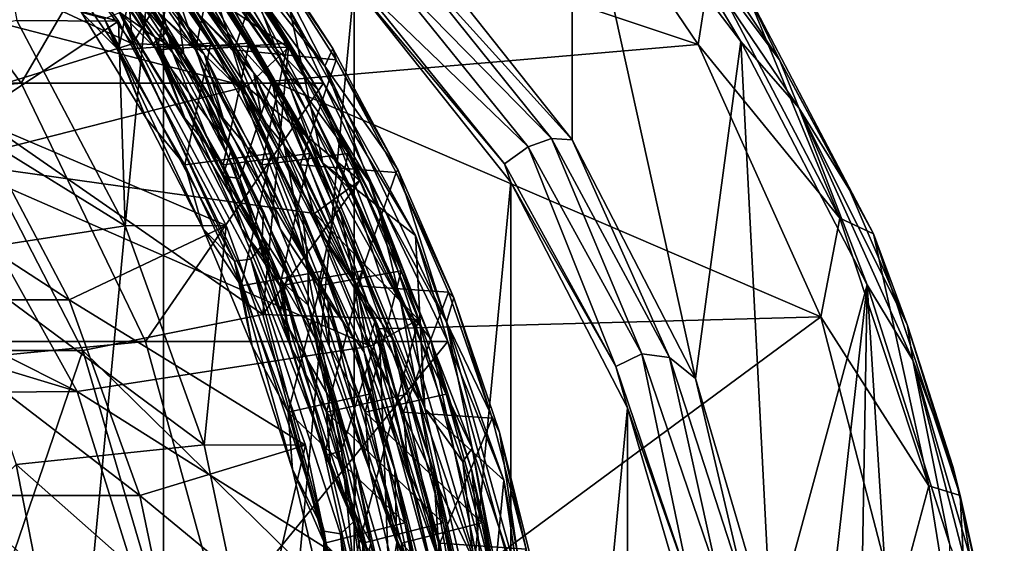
# Model space of a CAD drawing. Header units: metres. Extents: x -62 to 300, y -109 to 109.
# Tile 707 of 708: x 293.28 to 299.88, y 2.44 to 5.95. Entities that reach past the tile are written whole.
import ezdxf

# ---------------------------------------------------------------- set-up
doc = ezdxf.new("R2010")
doc.units = ezdxf.units.M
doc.layers.add('solid_500635', color=7, linetype='CONTINUOUS')

msp = doc.modelspace()

# ---------------------------------------------------------------- linework, layer by layer
at = {"layer": 'solid_500635'}
for points in [[(292.780731, -8.083946, -96.637917), (292.780731, 8.083945, -96.637917), (294.242157, 7.275358, -96.247192)], [(291.660461, 6.894142, -78.719254), (294.035034, 5.790716, -78.084389), (292.853363, 7.410519, -78.400322)], [(293.901428, 7.393565, -82.260605), (292.853363, 7.410519, -78.400322), (294.035034, 5.790716, -78.084389)], [(293.525818, 7.406821, -81.168579), (294.670898, 5.871471, -80.890602), (293.994751, 7.018211, -80.977867)], [(293.735107, 6.996283, -81.193825), (294.670898, 5.871471, -80.890602), (293.525818, 7.406821, -81.168579)], [(297.829437, 5.787502, -89.675262), (296.711426, 7.440268, -89.974174), (294.015717, 7.060852, -78.710625)], [(297.907776, 6.290356, -91.50193), (296.711426, 7.440268, -89.974174), (297.829437, 5.787502, -89.675262)], [(294.528442, 6.608436, -82.092964), (293.901428, 7.393565, -82.260605), (294.035034, 5.790716, -78.084389)], [(294.242157, -7.27536, -96.247192), (292.780731, -8.083946, -96.637917), (294.242157, 7.275358, -96.247192)], [(294.183319, 5.838083, -80.133385), (293.044983, 7.328783, -80.409363), (293.950378, 6.001409, -80.265991)], [(293.259979, 7.251469, -80.280609), (293.044983, 7.328783, -80.409363), (294.183319, 5.838083, -80.133385)], [(293.876038, 7.302451, -82.112183), (294.99939, 5.756281, -81.83979), (294.253052, 7.018211, -81.943939)], [(294.201263, 6.735673, -82.109344), (294.99939, 5.756281, -81.83979), (293.876038, 7.302451, -82.112183)], [(294.242157, -7.27536, -96.247192), (294.242157, 7.275358, -96.247192), (295.523132, 6.187184, -95.904716)], [(296.98703, 7.287884, -95.513329), (296.98584, 5.145831, -95.513641), (295.873047, 6.5494, -95.811157)], [(296.98703, 7.287884, -95.513329), (297.812714, 3.544509, -95.292564), (296.98584, 5.145831, -95.513641)], [(296.98703, 7.287884, -95.513329), (298.116913, 5.807588, -95.211235), (297.812714, 3.544509, -95.292564)], [(297.470856, 6.8921, -95.343834), (298.116913, 5.807588, -95.211235), (296.98703, 7.287884, -95.513329)], [(292.154449, 6.418306, -78.587181), (293.028717, 7.205224, -78.353432), (293.941071, 5.944192, -78.109505)], [(293.028717, 7.205224, -78.353432), (293.259186, 5.947049, -75.564262), (293.941071, 5.944192, -78.109505)], [(294.380188, 5.721529, -80.009216), (294.34082, 5.986104, -79.941818), (293.259979, 7.251469, -80.280609)], [(294.380188, 5.721529, -80.009216), (293.259979, 7.251469, -80.280609), (294.183319, 5.838083, -80.133385)], [(294.517517, 5.716391, -81.081223), (293.402161, 7.218994, -81.351295), (294.208649, 6.001409, -81.232063)], [(293.735107, 6.996283, -81.193825), (293.402161, 7.218994, -81.351295), (294.517517, 5.716391, -81.081223)], [(294.224792, 7.197089, -83.05616), (295.326294, 5.640567, -82.789391), (294.868622, 6.543876, -82.823135)], [(294.658295, 6.470119, -83.027206), (295.326294, 5.640567, -82.789391), (294.224792, 7.197089, -83.05616)], [(293.288574, 5.527538, -76.938293), (292.160522, 7.073804, -77.239899), (276.039856, 5.527538, -81.549927)], [(293.288574, 5.527538, -76.938293), (294.18808, 7.073803, -84.823532), (292.160522, 7.073804, -77.239899)], [(293.288574, 5.527538, -76.938293), (295.316162, 5.527536, -84.521927), (294.18808, 7.073803, -84.823532)], [(294.849915, 5.594064, -82.029533), (293.75766, 7.108032, -82.293663), (294.466949, 6.001409, -82.198128)], [(294.201263, 6.735673, -82.109344), (293.75766, 7.108032, -82.293663), (294.849915, 5.594064, -82.029533)], [(294.18808, 7.073803, -84.823532), (295.316162, 5.527536, -84.521927), (295.091431, 6.019432, -84.582016)], [(294.015717, 7.060852, -78.710625), (293.759674, 6.580306, -78.779083), (294.294586, 5.755878, -78.63607)], [(294.670898, 5.871471, -80.890602), (294.547699, 6.259852, -80.843613), (293.994751, 7.018211, -80.977867)], [(294.015717, 7.060852, -78.710625), (294.294586, 5.755878, -78.63607), (294.755615, 4.885933, -78.512802)], [(294.973328, 5.539814, -78.454597), (294.015717, 7.060852, -78.710625), (294.755615, 4.885933, -78.512802)], [(297.829437, 5.787502, -89.675262), (294.015717, 7.060852, -78.710625), (294.973328, 5.539814, -78.454597)], [(294.99939, 5.756281, -81.83979), (294.806, 6.259852, -81.809685), (294.253052, 7.018211, -81.943939)], [(294.802277, 5.441772, -80.936035), (294.670898, 5.871471, -80.890602), (293.735107, 6.996283, -81.193825)], [(294.802277, 5.441772, -80.936035), (293.735107, 6.996283, -81.193825), (294.517517, 5.716391, -81.081223)], [(295.031189, 5.638268, -83.045433), (295.18045, 5.471144, -82.97831), (294.11142, 6.99594, -83.236481)], [(294.658295, 6.470119, -83.027206), (294.11142, 6.99594, -83.236481), (295.18045, 5.471144, -82.97831)], [(294.484772, 6.417732, -83.191521), (295.031189, 5.638268, -83.045433), (294.11142, 6.99594, -83.236481)], [(291.660461, 6.894142, -78.719254), (292.831757, 5.41674, -78.406097), (294.035034, 5.790716, -78.084389)], [(297.470856, 6.8921, -95.343834), (297.831726, 6.505238, -95.142502), (298.376099, 5.68266, -94.996964)], [(297.470856, 6.8921, -95.343834), (298.376099, 5.68266, -94.996964), (298.50647, 5.361102, -95.06694)], [(297.470856, 6.8921, -95.343834), (298.50647, 5.361102, -95.06694), (298.116913, 5.807588, -95.211235)], [(295.215912, 5.157512, -81.865105), (294.99939, 5.756281, -81.83979), (294.201263, 6.735673, -82.109344)], [(295.215912, 5.157512, -81.865105), (294.201263, 6.735673, -82.109344), (294.849915, 5.594064, -82.029533)], [(293.624115, 6.634394, -78.86982), (293.762909, 6.614192, -78.888557), (294.259888, 5.865717, -78.768417)], [(294.171814, 5.791383, -78.730591), (293.624115, 6.634394, -78.86982), (294.259888, 5.865717, -78.768417)], [(293.759674, 6.580306, -78.779083), (293.624115, 6.634394, -78.86982), (294.171814, 5.791383, -78.730591)], [(294.259888, 5.865717, -78.768417), (293.762909, 6.614192, -78.888557), (294.031128, 6.259852, -78.911476)], [(295.082916, 5.766077, -81.944725), (294.528442, 6.608436, -82.092964), (294.035034, 5.790716, -78.084389)], [(295.082916, 5.766077, -81.944725), (294.271179, 6.308285, -82.679306), (294.528442, 6.608436, -82.092964)], [(294.294586, 5.755878, -78.63607), (293.759674, 6.580306, -78.779083), (294.171814, 5.791383, -78.730591)], [(295.326294, 5.640567, -82.789391), (295.37851, 5.760014, -82.699989), (294.868622, 6.543876, -82.823135)], [(294.940735, 6.409488, -82.717751), (294.868622, 6.543876, -82.823135), (295.37851, 5.760014, -82.699989)], [(295.80661, 6.45108, -95.943359), (295.873047, 6.5494, -95.811157), (296.98584, 5.145831, -95.513641)], [(294.094818, 6.511276, -79.836769), (293.942474, 5.750701, -79.587624), (293.423004, 6.501268, -79.712837)], [(293.942474, 5.750701, -79.587624), (293.692078, 6.001409, -79.299927), (293.423004, 6.501268, -79.712837)], [(294.353088, 6.511276, -80.802834), (294.200745, 5.750701, -80.553688), (293.681305, 6.501268, -80.678902)], [(294.200745, 5.750701, -80.553688), (293.950378, 6.001409, -80.265991), (293.681305, 6.501268, -80.678902)], [(294.611389, 6.511276, -81.768906), (294.459045, 5.750701, -81.51976), (293.939575, 6.501268, -81.644974)], [(294.459045, 5.750701, -81.51976), (294.208649, 6.001409, -81.232063), (293.939575, 6.501268, -81.644974)], [(294.094818, 6.511276, -79.836769), (294.559875, 5.796475, -79.724449), (293.942474, 5.750701, -79.587624)], [(294.094818, 6.511276, -79.836769), (294.289429, 6.259852, -79.877548), (294.559875, 5.796475, -79.724449)], [(294.717346, 5.750701, -82.485825), (294.466949, 6.001409, -82.198128), (294.197876, 6.501268, -82.611038)], [(294.940735, 6.409488, -82.717751), (294.717346, 5.750701, -82.485825), (294.197876, 6.501268, -82.611038)], [(294.353088, 6.511276, -80.802834), (294.818176, 5.796475, -80.690514), (294.200745, 5.750701, -80.553688)], [(294.353088, 6.511276, -80.802834), (294.547699, 6.259852, -80.843613), (294.818176, 5.796475, -80.690514)], [(295.312073, 4.989149, -82.970329), (294.369415, 6.491213, -83.222359), (295.091431, 6.019432, -84.582016)], [(294.484772, 6.417732, -83.191521), (294.369415, 6.491213, -83.222359), (295.312073, 4.989149, -82.970329)], [(294.611389, 6.511276, -81.768906), (295.076447, 5.796475, -81.656586), (294.459045, 5.750701, -81.51976)], [(294.611389, 6.511276, -81.768906), (294.806, 6.259852, -81.809685), (295.076447, 5.796475, -81.656586)], [(298.153259, 6.147369, -93.267464), (298.376099, 5.68266, -94.996964), (297.831726, 6.505238, -95.142502)], [(292.964752, 5.296689, -78.370537), (292.154449, 6.418306, -78.587181), (293.941071, 5.944192, -78.109505)], [(294.484772, 6.417732, -83.191521), (295.312073, 4.989149, -82.970329), (295.031189, 5.638268, -83.045433)], [(295.622314, 4.866357, -82.796211), (295.326294, 5.640567, -82.789391), (294.658295, 6.470119, -83.027206)], [(295.622314, 4.866357, -82.796211), (294.658295, 6.470119, -83.027206), (295.18045, 5.471144, -82.97831)], [(294.940735, 6.409488, -82.717751), (295.401489, 5.683261, -82.606613), (294.717346, 5.750701, -82.485825)], [(294.940735, 6.409488, -82.717751), (295.37851, 5.760014, -82.699989), (295.401489, 5.683261, -82.606613)], [(295.698486, 6.328606, -96.0131), (295.80661, 6.45108, -95.943359), (296.845673, 5.155855, -95.665558)], [(296.845673, 5.155855, -95.665558), (295.80661, 6.45108, -95.943359), (296.98584, 5.145831, -95.513641)], [(294.800873, 5.503724, -82.537697), (292.805634, 4.996068, -83.071136), (291.657074, 6.316576, -83.37822)], [(294.271179, 6.308285, -82.679306), (294.800873, 5.503724, -82.537697), (291.657074, 6.316576, -83.37822)], [(295.082916, 5.766077, -81.944725), (294.800873, 5.503724, -82.537697), (294.271179, 6.308285, -82.679306)], [(295.561859, 6.187184, -96.049622), (295.698486, 6.328606, -96.0131), (296.689545, 5.100429, -95.748131)], [(296.689545, 5.100429, -95.748131), (295.698486, 6.328606, -96.0131), (296.845673, 5.155855, -95.665558)], [(298.781128, 4.61983, -91.268425), (297.907776, 6.290356, -91.50193), (297.829437, 5.787502, -89.675262)], [(298.153259, 6.147369, -93.267464), (297.907776, 6.290356, -91.50193), (298.781128, 4.61983, -91.268425)], [(294.009125, 6.100146, -78.993446), (294.506348, 5.479003, -78.797104), (294.031128, 6.259852, -78.911476)], [(294.259888, 5.865717, -78.768417), (294.031128, 6.259852, -78.911476), (294.506348, 5.479003, -78.797104)], [(294.34082, 5.986104, -79.941818), (294.764648, 5.479003, -79.763168), (294.289429, 6.259852, -79.877548)], [(294.559875, 5.796475, -79.724449), (294.289429, 6.259852, -79.877548), (294.764648, 5.479003, -79.763168)], [(294.670898, 5.871471, -80.890602), (295.022919, 5.479003, -80.729233), (294.547699, 6.259852, -80.843613)], [(294.818176, 5.796475, -80.690514), (294.547699, 6.259852, -80.843613), (295.022919, 5.479003, -80.729233)], [(294.99939, 5.756281, -81.83979), (295.281219, 5.479003, -81.695305), (294.806, 6.259852, -81.809685)], [(295.076447, 5.796475, -81.656586), (294.806, 6.259852, -81.809685), (295.281219, 5.479003, -81.695305)], [(295.523132, -6.187184, -95.904716), (294.242157, -7.27536, -96.247192), (295.523132, 6.187184, -95.904716)], [(296.574371, 4.86124, -95.62365), (295.523132, -6.187184, -95.904716), (295.523132, 6.187184, -95.904716)], [(296.531128, 4.985909, -95.790482), (296.574371, 4.86124, -95.62365), (295.523132, 6.187184, -95.904716)], [(296.531128, 4.985909, -95.790482), (295.523132, 6.187184, -95.904716), (295.561859, 6.187184, -96.049622)], [(296.531128, 4.985909, -95.790482), (295.561859, 6.187184, -96.049622), (296.689545, 5.100429, -95.748131)], [(298.153259, 6.147369, -93.267464), (298.781128, 4.61983, -91.268425), (299.006775, 4.514816, -93.039261)], [(298.153259, 6.147369, -93.267464), (299.006775, 4.514816, -93.039261), (298.376099, 5.68266, -94.996964)], [(293.948639, 5.998145, -79.084808), (294.902313, 4.436353, -78.78125), (294.009125, 6.100146, -78.993446)], [(294.009125, 6.100146, -78.993446), (294.902313, 4.436353, -78.78125), (294.506348, 5.479003, -78.797104)], [(295.316162, 5.527536, -84.521927), (295.934631, 4.504849, -84.356567), (295.091431, 6.019432, -84.582016)], [(295.312073, 4.989149, -82.970329), (295.091431, 6.019432, -84.582016), (295.934631, 4.504849, -84.356567)], [(293.98584, 4.569565, -75.369987), (293.259186, 5.947049, -75.564262), (292.13681, 5.715424, -71.586983)], [(293.941071, 5.944192, -78.109505), (293.259186, 5.947049, -75.564262), (293.98584, 4.569565, -75.369987)], [(293.847229, 5.959099, -79.18602), (293.692078, 6.001409, -79.299927), (294.128021, 5.292654, -79.19548)], [(293.942474, 5.750701, -79.587624), (294.128021, 5.292654, -79.19548), (293.692078, 6.001409, -79.299927)], [(293.948639, 5.998145, -79.084808), (293.847229, 5.959099, -79.18602), (294.720032, 4.332745, -78.979286)], [(293.847229, 5.959099, -79.18602), (294.128021, 5.292654, -79.19548), (294.50882, 4.549637, -79.105797)], [(294.720032, 4.332745, -78.979286), (293.847229, 5.959099, -79.18602), (294.50882, 4.549637, -79.105797)], [(294.828339, 4.344574, -78.876312), (294.902313, 4.436353, -78.78125), (293.948639, 5.998145, -79.084808)], [(294.828339, 4.344574, -78.876312), (293.948639, 5.998145, -79.084808), (294.720032, 4.332745, -78.979286)], [(294.183319, 5.838083, -80.133385), (293.950378, 6.001409, -80.265991), (294.386322, 5.292654, -80.161552)], [(294.200745, 5.750701, -80.553688), (294.386322, 5.292654, -80.161552), (293.950378, 6.001409, -80.265991)], [(294.517517, 5.716391, -81.081223), (294.208649, 6.001409, -81.232063), (294.644623, 5.292654, -81.127617)], [(294.459045, 5.750701, -81.51976), (294.644623, 5.292654, -81.127617), (294.208649, 6.001409, -81.232063)], [(294.34082, 5.986104, -79.941818), (295.214478, 4.309529, -79.734909), (294.764648, 5.479003, -79.763168)], [(294.380188, 5.721529, -80.009216), (295.214478, 4.309529, -79.734909), (294.34082, 5.986104, -79.941818)], [(294.849915, 5.594064, -82.029533), (294.466949, 6.001409, -82.198128), (294.902893, 5.292654, -82.093689)], [(294.717346, 5.750701, -82.485825), (294.902893, 5.292654, -82.093689), (294.466949, 6.001409, -82.198128)], [(292.964752, 5.296689, -78.370537), (293.941071, 5.944192, -78.109505), (294.664673, 4.571036, -77.916046)], [(293.941071, 5.944192, -78.109505), (293.98584, 4.569565, -75.369987), (294.664673, 4.571036, -77.916046)], [(294.171814, 5.791383, -78.730591), (294.259888, 5.865717, -78.768417), (294.696472, 5.076959, -78.664078)], [(294.183319, 5.838083, -80.133385), (294.386322, 5.292654, -80.161552), (294.76712, 4.549637, -80.071861)], [(295.03537, 4.19814, -79.932266), (294.183319, 5.838083, -80.133385), (294.76712, 4.549637, -80.071861)], [(294.380188, 5.721529, -80.009216), (294.183319, 5.838083, -80.133385), (295.03537, 4.19814, -79.932266)], [(294.696472, 5.076959, -78.664078), (294.259888, 5.865717, -78.768417), (294.506348, 5.479003, -78.797104)], [(294.670898, 5.871471, -80.890602), (295.525238, 4.181684, -80.688965), (295.022919, 5.479003, -80.729233)], [(294.802277, 5.441772, -80.936035), (295.525238, 4.181684, -80.688965), (294.670898, 5.871471, -80.890602)], [(292.831757, 5.41674, -78.406097), (294.909088, 3.97377, -77.8507), (294.035034, 5.790716, -78.084389)], [(294.559875, 5.796475, -79.724449), (294.385559, 4.978073, -79.481987), (293.942474, 5.750701, -79.587624)], [(294.385559, 4.978073, -79.481987), (294.128021, 5.292654, -79.19548), (293.942474, 5.750701, -79.587624)], [(295.082916, 5.766077, -81.944725), (294.035034, 5.790716, -78.084389), (294.909088, 3.97377, -77.8507)], [(294.640381, 4.903589, -78.612297), (294.171814, 5.791383, -78.730591), (294.696472, 5.076959, -78.664078)], [(294.294586, 5.755878, -78.63607), (294.171814, 5.791383, -78.730591), (294.640381, 4.903589, -78.612297)], [(294.818176, 5.796475, -80.690514), (294.64386, 4.978073, -80.448059), (294.200745, 5.750701, -80.553688)], [(294.64386, 4.978073, -80.448059), (294.386322, 5.292654, -80.161552), (294.200745, 5.750701, -80.553688)], [(294.755615, 4.885933, -78.512802), (294.294586, 5.755878, -78.63607), (294.640381, 4.903589, -78.612297)], [(294.559875, 5.796475, -79.724449), (294.966217, 5.054062, -79.627434), (294.385559, 4.978073, -79.481987)], [(295.076447, 5.796475, -81.656586), (294.90213, 4.978073, -81.414124), (294.459045, 5.750701, -81.51976)], [(294.90213, 4.978073, -81.414124), (294.644623, 5.292654, -81.127617), (294.459045, 5.750701, -81.51976)], [(294.559875, 5.796475, -79.724449), (294.764648, 5.479003, -79.763168), (294.966217, 5.054062, -79.627434)], [(294.818176, 5.796475, -80.690514), (295.224518, 5.054062, -80.593506), (294.64386, 4.978073, -80.448059)], [(295.160431, 4.978073, -82.380188), (294.902893, 5.292654, -82.093689), (294.717346, 5.750701, -82.485825)], [(295.401489, 5.683261, -82.606613), (295.160431, 4.978073, -82.380188), (294.717346, 5.750701, -82.485825)], [(295.560028, 4.8735, -81.817162), (294.800873, 5.503724, -82.537697), (295.082916, 5.766077, -81.944725)], [(294.818176, 5.796475, -80.690514), (295.022919, 5.479003, -80.729233), (295.224518, 5.054062, -80.593506)], [(295.076447, 5.796475, -81.656586), (295.482819, 5.054062, -81.55957), (294.90213, 4.978073, -81.414124)], [(295.560028, 4.8735, -81.817162), (295.082916, 5.766077, -81.944725), (294.909088, 3.97377, -77.8507)], [(298.653198, 3.958886, -89.455025), (297.829437, 5.787502, -89.675262), (294.973328, 5.539814, -78.454597)], [(294.99939, 5.756281, -81.83979), (295.834534, 4.052845, -81.643425), (295.281219, 5.479003, -81.695305)], [(295.215912, 5.157512, -81.865105), (295.834534, 4.052845, -81.643425), (294.99939, 5.756281, -81.83979)], [(295.076447, 5.796475, -81.656586), (295.281219, 5.479003, -81.695305), (295.482819, 5.054062, -81.55957)], [(295.326294, 5.640567, -82.789391), (295.816223, 4.946389, -82.595688), (295.37851, 5.760014, -82.699989)], [(295.401489, 5.683261, -82.606613), (295.37851, 5.760014, -82.699989), (295.816223, 4.946389, -82.595688)], [(298.116913, 5.807588, -95.211235), (298.321899, 1.806976, -95.156425), (297.812714, 3.544509, -95.292564)], [(298.781128, 4.61983, -91.268425), (297.829437, 5.787502, -89.675262), (298.653198, 3.958886, -89.455025)], [(298.116913, 5.807588, -95.211235), (298.963379, 4.172844, -94.984924), (298.321899, 1.806976, -95.156425)], [(298.50647, 5.361102, -95.06694), (298.963379, 4.172844, -94.984924), (298.116913, 5.807588, -95.211235)], [(293.98584, 4.569565, -75.369987), (292.13681, 5.715424, -71.586983), (292.783508, 4.382412, -71.344398)], [(295.213043, 4.035964, -79.813499), (295.214478, 4.309529, -79.734909), (294.380188, 5.721529, -80.009216)], [(295.213043, 4.035964, -79.813499), (294.380188, 5.721529, -80.009216), (295.03537, 4.19814, -79.932266)], [(294.517517, 5.716391, -81.081223), (294.644623, 5.292654, -81.127617), (295.025391, 4.549637, -81.037933)], [(295.349091, 4.062363, -80.885704), (294.517517, 5.716391, -81.081223), (295.025391, 4.549637, -81.037933)], [(294.802277, 5.441772, -80.936035), (294.517517, 5.716391, -81.081223), (295.349091, 4.062363, -80.885704)], [(295.401489, 5.683261, -82.606613), (295.803925, 4.926271, -82.510834), (295.160431, 4.978073, -82.380188)], [(295.401489, 5.683261, -82.606613), (295.816223, 4.946389, -82.595688), (295.803925, 4.926271, -82.510834)], [(299.006775, 4.514816, -93.039261), (298.844788, 4.811597, -94.871643), (298.376099, 5.68266, -94.996964)], [(298.50647, 5.361102, -95.06694), (298.376099, 5.68266, -94.996964), (298.844788, 4.811597, -94.871643)], [(295.031189, 5.638268, -83.045433), (295.312073, 4.989149, -82.970329), (295.513214, 4.798104, -82.916557)], [(295.031189, 5.638268, -83.045433), (295.513214, 4.798104, -82.916557), (295.18045, 5.471144, -82.97831)], [(295.326294, 5.640567, -82.789391), (296.142365, 3.923034, -82.598289), (295.816223, 4.946389, -82.595688)], [(295.622314, 4.866357, -82.796211), (296.142365, 3.923034, -82.598289), (295.326294, 5.640567, -82.789391)], [(294.849915, 5.594064, -82.029533), (294.902893, 5.292654, -82.093689), (295.283691, 4.549637, -82.003998)], [(295.661163, 3.925445, -81.8396), (294.849915, 5.594064, -82.029533), (295.283691, 4.549637, -82.003998)], [(295.215912, 5.157512, -81.865105), (294.849915, 5.594064, -82.029533), (295.661163, 3.925445, -81.8396)], [(293.288574, 5.527538, -76.938293), (276.039856, 5.527538, -81.549927), (275.205505, 3.793037, -81.773003)], [(294.122955, 3.793037, -76.715218), (293.288574, 5.527538, -76.938293), (275.205505, 3.793037, -81.773003)], [(294.800873, 5.503724, -82.537697), (295.256134, 4.651609, -82.41597), (292.805634, 4.996068, -83.071136)], [(294.122955, 3.793037, -76.715218), (295.316162, 5.527536, -84.521927), (293.288574, 5.527538, -76.938293)], [(294.122955, 3.793037, -76.715218), (296.150513, 3.793037, -84.298851), (295.316162, 5.527536, -84.521927)], [(294.973328, 5.539814, -78.454597), (294.755615, 4.885933, -78.512802), (295.437317, 3.057687, -78.330544)], [(295.560028, 4.8735, -81.817162), (295.256134, 4.651609, -82.41597), (294.800873, 5.503724, -82.537697)], [(295.691071, 3.877649, -78.262703), (294.973328, 5.539814, -78.454597), (295.437317, 3.057687, -78.330544)], [(298.653198, 3.958886, -89.455025), (294.973328, 5.539814, -78.454597), (295.691071, 3.877649, -78.262703)], [(295.316162, 5.527536, -84.521927), (296.150513, 3.793037, -84.298851), (295.934631, 4.504849, -84.356567)], [(292.831757, 5.41674, -78.406097), (292.539795, 3.731265, -73.826096), (293.702087, 3.731265, -78.173401)], [(292.831757, 5.41674, -78.406097), (293.702087, 3.731265, -78.173401), (294.909088, 3.97377, -77.8507)], [(294.902313, 4.436353, -78.78125), (294.914825, 4.665643, -78.700562), (294.506348, 5.479003, -78.797104)], [(294.696472, 5.076959, -78.664078), (294.506348, 5.479003, -78.797104), (294.914825, 4.665643, -78.700562)], [(295.214478, 4.309529, -79.734909), (295.173126, 4.665643, -79.666626), (294.764648, 5.479003, -79.763168)], [(294.966217, 5.054062, -79.627434), (294.764648, 5.479003, -79.763168), (295.173126, 4.665643, -79.666626)], [(295.589172, 3.721604, -80.753075), (295.525238, 4.181684, -80.688965), (294.802277, 5.441772, -80.936035)], [(295.589172, 3.721604, -80.753075), (294.802277, 5.441772, -80.936035), (295.349091, 4.062363, -80.885704)], [(295.525238, 4.181684, -80.688965), (295.431396, 4.665643, -80.632698), (295.022919, 5.479003, -80.729233)], [(295.224518, 5.054062, -80.593506), (295.022919, 5.479003, -80.729233), (295.431396, 4.665643, -80.632698)], [(295.922516, 3.909563, -82.807129), (295.971863, 3.786413, -82.79393), (295.18045, 5.471144, -82.97831)], [(295.622314, 4.866357, -82.796211), (295.18045, 5.471144, -82.97831), (295.971863, 3.786413, -82.79393)], [(295.513214, 4.798104, -82.916557), (295.922516, 3.909563, -82.807129), (295.18045, 5.471144, -82.97831)], [(295.834534, 4.052845, -81.643425), (295.689697, 4.665643, -81.598763), (295.281219, 5.479003, -81.695305)], [(295.482819, 5.054062, -81.55957), (295.281219, 5.479003, -81.695305), (295.689697, 4.665643, -81.598763)], [(298.50647, 5.361102, -95.06694), (298.844788, 4.811597, -94.871643), (299.233887, 3.899485, -94.767624)], [(298.50647, 5.361102, -95.06694), (299.233887, 3.899485, -94.767624), (299.269562, 3.66721, -94.86293)], [(298.50647, 5.361102, -95.06694), (299.269562, 3.66721, -94.86293), (298.963379, 4.172844, -94.984924)], [(291.725891, 5.295735, -73.733162), (292.964752, 5.296689, -78.370537), (293.610687, 4.072923, -78.197845)], [(291.725891, 5.295735, -73.733162), (293.610687, 4.072923, -78.197845), (292.370575, 4.072378, -73.560806)], [(293.610687, 4.072923, -78.197845), (292.964752, 5.296689, -78.370537), (294.664673, 4.571036, -77.916046)], [(294.385559, 4.978073, -79.481987), (294.50882, 4.549637, -79.105797), (294.128021, 5.292654, -79.19548)], [(294.64386, 4.978073, -80.448059), (294.76712, 4.549637, -80.071861), (294.386322, 5.292654, -80.161552)], [(294.90213, 4.978073, -81.414124), (295.025391, 4.549637, -81.037933), (294.644623, 5.292654, -81.127617)], [(295.160431, 4.978073, -82.380188), (295.283691, 4.549637, -82.003998), (294.902893, 5.292654, -82.093689)], [(295.95639, 3.401869, -81.695114), (295.834534, 4.052845, -81.643425), (295.215912, 5.157512, -81.865105)], [(295.95639, 3.401869, -81.695114), (295.215912, 5.157512, -81.865105), (295.661163, 3.925445, -81.8396)], [(297.45343, 3.709197, -95.543892), (296.689545, 5.100429, -95.748131), (296.845673, 5.155855, -95.665558)], [(297.637085, 3.685054, -95.453957), (296.845673, 5.155855, -95.665558), (296.98584, 5.145831, -95.513641)], [(297.45343, 3.709197, -95.543892), (296.845673, 5.155855, -95.665558), (297.637085, 3.685054, -95.453957)], [(297.278137, 3.625106, -95.590759), (296.531128, 4.985909, -95.790482), (296.689545, 5.100429, -95.748131)], [(297.278137, 3.625106, -95.590759), (296.689545, 5.100429, -95.748131), (297.45343, 3.709197, -95.543892)], [(297.637085, 3.685054, -95.453957), (296.98584, 5.145831, -95.513641), (297.812714, 3.544509, -95.292564)], [(294.966217, 5.054062, -79.627434), (294.765198, 4.166604, -79.39373), (294.385559, 4.978073, -79.481987)], [(294.640381, 4.903589, -78.612297), (294.696472, 5.076959, -78.664078), (295.074921, 4.240311, -78.575928)], [(295.224518, 5.054062, -80.593506), (295.023468, 4.166604, -80.359795), (294.64386, 4.978073, -80.448059)], [(295.074921, 4.240311, -78.575928), (294.696472, 5.076959, -78.664078), (294.914825, 4.665643, -78.700562)], [(294.966217, 5.054062, -79.627434), (295.322235, 4.267369, -79.54451), (294.765198, 4.166604, -79.39373)], [(295.482819, 5.054062, -81.55957), (295.281769, 4.166604, -81.325867), (294.90213, 4.978073, -81.414124)], [(294.966217, 5.054062, -79.627434), (295.173126, 4.665643, -79.666626), (295.322235, 4.267369, -79.54451)], [(295.224518, 5.054062, -80.593506), (295.580505, 4.267369, -80.510582), (295.023468, 4.166604, -80.359795)], [(295.224518, 5.054062, -80.593506), (295.431396, 4.665643, -80.632698), (295.580505, 4.267369, -80.510582)], [(295.482819, 5.054062, -81.55957), (295.838806, 4.267369, -81.476646), (295.281769, 4.166604, -81.325867)], [(295.482819, 5.054062, -81.55957), (295.689697, 4.665643, -81.598763), (295.838806, 4.267369, -81.476646)], [(290.616455, 4.987166, -74.85788), (292.805634, 4.996068, -83.071136), (293.663879, 3.457346, -82.841675)], [(291.085205, 4.237576, -74.732559), (290.616455, 4.987166, -74.85788), (293.663879, 3.457346, -82.841675)], [(295.632782, 3.761289, -82.315269), (293.663879, 3.457346, -82.841675), (292.805634, 4.996068, -83.071136)], [(295.256134, 4.651609, -82.41597), (295.632782, 3.761289, -82.315269), (292.805634, 4.996068, -83.071136)], [(294.765198, 4.166604, -79.39373), (294.50882, 4.549637, -79.105797), (294.385559, 4.978073, -79.481987)], [(295.023468, 4.166604, -80.359795), (294.76712, 4.549637, -80.071861), (294.64386, 4.978073, -80.448059)], [(295.281769, 4.166604, -81.325867), (295.025391, 4.549637, -81.037933), (294.90213, 4.978073, -81.414124)], [(295.540039, 4.166604, -82.291931), (295.283691, 4.549637, -82.003998), (295.160431, 4.978073, -82.380188)], [(295.803925, 4.926271, -82.510834), (295.540039, 4.166604, -82.291931), (295.160431, 4.978073, -82.380188)], [(295.996307, 3.343954, -82.787392), (295.312073, 4.989149, -82.970329), (295.934631, 4.504849, -84.356567)], [(295.513214, 4.798104, -82.916557), (295.312073, 4.989149, -82.970329), (295.996307, 3.343954, -82.787392)], [(297.278137, 3.625106, -95.590759), (296.574371, 4.86124, -95.62365), (296.531128, 4.985909, -95.790482)], [(295.02536, 3.981011, -78.516594), (294.640381, 4.903589, -78.612297), (295.074921, 4.240311, -78.575928)], [(294.755615, 4.885933, -78.512802), (294.640381, 4.903589, -78.612297), (295.02536, 3.981011, -78.516594)], [(295.803925, 4.926271, -82.510834), (296.154602, 4.123344, -82.429581), (295.540039, 4.166604, -82.291931)], [(295.803925, 4.926271, -82.510834), (295.816223, 4.946389, -82.595688), (296.191437, 4.085506, -82.508789)], [(295.803925, 4.926271, -82.510834), (296.191437, 4.085506, -82.508789), (296.154602, 4.123344, -82.429581)], [(296.142365, 3.923034, -82.598289), (296.191437, 4.085506, -82.508789), (295.816223, 4.946389, -82.595688)], [(294.755615, 4.885933, -78.512802), (295.02536, 3.981011, -78.516594), (295.326691, 3.025831, -78.443527)], [(295.437317, 3.057687, -78.330544), (294.755615, 4.885933, -78.512802), (295.326691, 3.025831, -78.443527)], [(295.954773, 3.940139, -81.711617), (295.560028, 4.8735, -81.817162), (294.909088, 3.97377, -77.8507)], [(295.954773, 3.940139, -81.711617), (295.256134, 4.651609, -82.41597), (295.560028, 4.8735, -81.817162)], [(296.574371, 4.86124, -95.62365), (296.574371, -4.861238, -95.62365), (295.523132, -6.187184, -95.904716)], [(296.314362, 3.07716, -82.639702), (296.142365, 3.923034, -82.598289), (295.622314, 4.866357, -82.796211)], [(296.314362, 3.07716, -82.639702), (295.622314, 4.866357, -82.796211), (295.971863, 3.786413, -82.79393)], [(296.574371, 4.86124, -95.62365), (297.35553, 3.34848, -95.414803), (296.574371, -4.861238, -95.62365)], [(297.278137, 3.625106, -95.590759), (297.35553, 3.34848, -95.414803), (296.574371, 4.86124, -95.62365)], [(295.513214, 4.798104, -82.916557), (295.996307, 3.343954, -82.787392), (295.922516, 3.909563, -82.807129)], [(299.006775, 4.514816, -93.039261), (299.233887, 3.899485, -94.767624), (298.844788, 4.811597, -94.871643)], [(294.902313, 4.436353, -78.78125), (295.260162, 3.812072, -78.621529), (294.914825, 4.665643, -78.700562)], [(295.074921, 4.240311, -78.575928), (294.914825, 4.665643, -78.700562), (295.260162, 3.812072, -78.621529)], [(295.214478, 4.309529, -79.734909), (295.518463, 3.812072, -79.587601), (295.173126, 4.665643, -79.666626)], [(295.322235, 4.267369, -79.54451), (295.173126, 4.665643, -79.666626), (295.518463, 3.812072, -79.587601)], [(295.954773, 3.940139, -81.711617), (295.632782, 3.761289, -82.315269), (295.256134, 4.651609, -82.41597)], [(295.525238, 4.181684, -80.688965), (295.776733, 3.812072, -80.553665), (295.431396, 4.665643, -80.632698)], [(295.580505, 4.267369, -80.510582), (295.431396, 4.665643, -80.632698), (295.776733, 3.812072, -80.553665)], [(295.834534, 4.052845, -81.643425), (296.035034, 3.812072, -81.519737), (295.689697, 4.665643, -81.598763)], [(295.838806, 4.267369, -81.476646), (295.689697, 4.665643, -81.598763), (296.035034, 3.812072, -81.519737)], [(294.515686, 3.099058, -75.228325), (293.98584, 4.569565, -75.369987), (292.783508, 4.382412, -71.344398)], [(293.610687, 4.072923, -78.197845), (294.664673, 4.571036, -77.916046), (295.196777, 3.096887, -77.773781)], [(294.664673, 4.571036, -77.916046), (293.98584, 4.569565, -75.369987), (294.515686, 3.099058, -75.228325)], [(294.664673, 4.571036, -77.916046), (294.515686, 3.099058, -75.228325), (295.196777, 3.096887, -77.773781)], [(299.376953, 2.823286, -91.109123), (298.781128, 4.61983, -91.268425), (298.653198, 3.958886, -89.455025)], [(299.006775, 4.514816, -93.039261), (298.781128, 4.61983, -91.268425), (299.376953, 2.823286, -91.109123)], [(294.720032, 4.332745, -78.979286), (294.50882, 4.549637, -79.105797), (294.837616, 3.761789, -79.030739)], [(294.765198, 4.166604, -79.39373), (294.837616, 3.761789, -79.030739), (294.50882, 4.549637, -79.105797)], [(295.03537, 4.19814, -79.932266), (294.76712, 4.549637, -80.071861), (295.095917, 3.761789, -79.996811)], [(295.023468, 4.166604, -80.359795), (295.095917, 3.761789, -79.996811), (294.76712, 4.549637, -80.071861)], [(295.349091, 4.062363, -80.885704), (295.025391, 4.549637, -81.037933), (295.354187, 3.761789, -80.962875)], [(295.281769, 4.166604, -81.325867), (295.354187, 3.761789, -80.962875), (295.025391, 4.549637, -81.037933)], [(295.661163, 3.925445, -81.8396), (295.283691, 4.549637, -82.003998), (295.612488, 3.761789, -81.928947)], [(295.540039, 4.166604, -82.291931), (295.612488, 3.761789, -81.928947), (295.283691, 4.549637, -82.003998)], [(296.150513, 3.793037, -84.298851), (296.526978, 2.86102, -84.198204), (295.934631, 4.504849, -84.356567)], [(295.996307, 3.343954, -82.787392), (295.934631, 4.504849, -84.356567), (296.526978, 2.86102, -84.198204)], [(299.006775, 4.514816, -93.039261), (299.376953, 2.823286, -91.109123), (299.58905, 2.759109, -92.883583)], [(299.006775, 4.514816, -93.039261), (299.58905, 2.759109, -92.883583), (299.233887, 3.899485, -94.767624)], [(294.828339, 4.344574, -78.876312), (295.518372, 2.582263, -78.645752), (294.902313, 4.436353, -78.78125)], [(294.902313, 4.436353, -78.78125), (295.518372, 2.582263, -78.645752), (295.260162, 3.812072, -78.621529)], [(294.515686, 3.099058, -75.228325), (292.783508, 4.382412, -71.344398), (293.254242, 2.967764, -71.167816)], [(294.828339, 4.344574, -78.876312), (294.720032, 4.332745, -78.979286), (295.321869, 2.520387, -78.847595)], [(294.720032, 4.332745, -78.979286), (294.837616, 3.761789, -79.030739), (295.108063, 2.934331, -78.971939)], [(295.321869, 2.520387, -78.847595), (294.720032, 4.332745, -78.979286), (295.108063, 2.934331, -78.971939)], [(295.431732, 2.502111, -78.744354), (295.518372, 2.582263, -78.645752), (294.828339, 4.344574, -78.876312)], [(295.431732, 2.502111, -78.744354), (294.828339, 4.344574, -78.876312), (295.321869, 2.520387, -78.847595)], [(295.213043, 4.035964, -79.813499), (295.808777, 2.443649, -79.605415), (295.214478, 4.309529, -79.734909)], [(295.214478, 4.309529, -79.734909), (295.808777, 2.443649, -79.605415), (295.518463, 3.812072, -79.587601)], [(291.476288, 3.439075, -74.627998), (291.085205, 4.237576, -74.732559), (293.663879, 3.457346, -82.841675)], [(295.322235, 4.267369, -79.54451), (295.079376, 3.317314, -79.323586), (294.765198, 4.166604, -79.39373)], [(295.580505, 4.267369, -80.510582), (295.337677, 3.317314, -80.28965), (295.023468, 4.166604, -80.359795)], [(295.02536, 3.981011, -78.516594), (295.074921, 4.240311, -78.575928), (295.38974, 3.358821, -78.505493)], [(295.38974, 3.358821, -78.505493), (295.074921, 4.240311, -78.575928), (295.260162, 3.812072, -78.621529)], [(295.322235, 4.267369, -79.54451), (295.622681, 3.439112, -79.477081), (295.079376, 3.317314, -79.323586)], [(295.838806, 4.267369, -81.476646), (295.595947, 3.317314, -81.255714), (295.281769, 4.166604, -81.325867)], [(295.322235, 4.267369, -79.54451), (295.518463, 3.812072, -79.587601), (295.622681, 3.439112, -79.477081)], [(295.580505, 4.267369, -80.510582), (295.880981, 3.439112, -80.443153), (295.337677, 3.317314, -80.28965)], [(295.580505, 4.267369, -80.510582), (295.776733, 3.812072, -80.553665), (295.880981, 3.439112, -80.443153)], [(295.838806, 4.267369, -81.476646), (296.139282, 3.439112, -81.409218), (295.595947, 3.317314, -81.255714)], [(295.838806, 4.267369, -81.476646), (296.035034, 3.812072, -81.519737), (296.139282, 3.439112, -81.409218)], [(295.079376, 3.317314, -79.323586), (294.837616, 3.761789, -79.030739), (294.765198, 4.166604, -79.39373)], [(295.337677, 3.317314, -80.28965), (295.095917, 3.761789, -79.996811), (295.023468, 4.166604, -80.359795)], [(295.03537, 4.19814, -79.932266), (295.095917, 3.761789, -79.996811), (295.366333, 2.934331, -79.938004)], [(295.614136, 2.3733, -79.806953), (295.03537, 4.19814, -79.932266), (295.366333, 2.934331, -79.938004)], [(295.213043, 4.035964, -79.813499), (295.03537, 4.19814, -79.932266), (295.614136, 2.3733, -79.806953)], [(295.595947, 3.317314, -81.255714), (295.354187, 3.761789, -80.962875), (295.281769, 4.166604, -81.325867)], [(295.525238, 4.181684, -80.688965), (296.097504, 2.304417, -80.565544), (295.776733, 3.812072, -80.553665)], [(295.589172, 3.721604, -80.753075), (296.097504, 2.304417, -80.565544), (295.525238, 4.181684, -80.688965)], [(295.854248, 3.317314, -82.221786), (295.612488, 3.761789, -81.928947), (295.540039, 4.166604, -82.291931)], [(296.154602, 4.123344, -82.429581), (295.854248, 3.317314, -82.221786), (295.540039, 4.166604, -82.291931)], [(298.963379, 4.172844, -94.984924), (298.493835, 0, -95.110458), (298.321899, 1.806976, -95.156425)], [(298.963379, 4.172844, -94.984924), (298.813812, -4.517451, -95.02491), (298.493835, 0, -95.110458)], [(298.963379, 4.172844, -94.984924), (299.407806, -2.869176, -94.866104), (298.813812, -4.517451, -95.02491)], [(298.963379, 4.172844, -94.984924), (299.515625, 2.437386, -94.837273), (299.407806, -2.869176, -94.866104)], [(299.269562, 3.66721, -94.86293), (299.515625, 2.437386, -94.837273), (298.963379, 4.172844, -94.984924)], [(296.154602, 4.123344, -82.429581), (296.447479, 3.278815, -82.364433), (295.854248, 3.317314, -82.221786)], [(296.154602, 4.123344, -82.429581), (296.191437, 4.085506, -82.508789), (296.447479, 3.278815, -82.364433)], [(292.370575, 4.072378, -73.560806), (293.610687, 4.072923, -78.197845), (294.08432, 2.758803, -78.071213)], [(292.370575, 4.072378, -73.560806), (294.08432, 2.758803, -78.071213), (292.844604, 2.759045, -73.434067)], [(294.08432, 2.758803, -78.071213), (293.610687, 4.072923, -78.197845), (295.196777, 3.096887, -77.773781)], [(295.763062, 2.166013, -79.696251), (295.808777, 2.443649, -79.605415), (295.213043, 4.035964, -79.813499)], [(295.763062, 2.166013, -79.696251), (295.213043, 4.035964, -79.813499), (295.614136, 2.3733, -79.806953)], [(295.349091, 4.062363, -80.885704), (295.354187, 3.761789, -80.962875), (295.624634, 2.934331, -80.904076)], [(295.904419, 2.225505, -80.766846), (295.349091, 4.062363, -80.885704), (295.624634, 2.934331, -80.904076)], [(295.589172, 3.721604, -80.753075), (295.349091, 4.062363, -80.885704), (295.904419, 2.225505, -80.766846)], [(295.834534, 4.052845, -81.643425), (296.384491, 2.1646, -81.526138), (296.035034, 3.812072, -81.519737)], [(295.95639, 3.401869, -81.695114), (296.384491, 2.1646, -81.526138), (295.834534, 4.052845, -81.643425)], [(296.142365, 3.923034, -82.598289), (296.498108, 3.183195, -82.440849), (296.191437, 4.085506, -82.508789)], [(296.447479, 3.278815, -82.364433), (296.191437, 4.085506, -82.508789), (296.498108, 3.183195, -82.440849)], [(293.702087, 3.731265, -78.173401), (295.44577, 2.02142, -77.707214), (294.909088, 3.97377, -77.8507)], [(295.954773, 3.940139, -81.711617), (294.909088, 3.97377, -77.8507), (295.44577, 2.02142, -77.707214)], [(295.326691, 3.025831, -78.443527), (295.02536, 3.981011, -78.516594), (295.38974, 3.358821, -78.505493)], [(296.484497, 1.990342, -81.569984), (295.954773, 3.940139, -81.711617), (295.44577, 2.02142, -77.707214)], [(295.661163, 3.925445, -81.8396), (295.612488, 3.761789, -81.928947), (295.882904, 2.934331, -81.87014)], [(296.484497, 1.990342, -81.569984), (295.632782, 3.761289, -82.315269), (295.954773, 3.940139, -81.711617)], [(295.661163, 3.925445, -81.8396), (295.882904, 2.934331, -81.87014), (296.089233, 2.073653, -81.829018)], [(296.192749, 2.077043, -81.72728), (295.661163, 3.925445, -81.8396), (296.089233, 2.073653, -81.829018)], [(295.95639, 3.401869, -81.695114), (295.661163, 3.925445, -81.8396), (296.192749, 2.077043, -81.72728)], [(298.653198, 3.958886, -89.455025), (295.691071, 3.877649, -78.262703), (296.14975, 2.110567, -78.140068)], [(295.922516, 3.909563, -82.807129), (295.996307, 3.343954, -82.787392), (295.971863, 3.786413, -82.79393)], [(296.142365, 3.923034, -82.598289), (296.669769, 2.024231, -82.487206), (296.498108, 3.183195, -82.440849)], [(296.314362, 3.07716, -82.639702), (296.669769, 2.024231, -82.487206), (296.142365, 3.923034, -82.598289)], [(299.157684, 2.009979, -89.320145), (298.653198, 3.958886, -89.455025), (296.14975, 2.110567, -78.140068)], [(299.376953, 2.823286, -91.109123), (298.653198, 3.958886, -89.455025), (299.157684, 2.009979, -89.320145)], [(299.58905, 2.759109, -92.883583), (299.539978, 2.954099, -94.685783), (299.233887, 3.899485, -94.767624)], [(299.269562, 3.66721, -94.86293), (299.233887, 3.899485, -94.767624), (299.539978, 2.954099, -94.685783)], [(295.691071, 3.877649, -78.262703), (295.437317, 3.057687, -78.330544), (295.794312, 1.160331, -78.235092)], [(296.14975, 2.110567, -78.140068), (295.691071, 3.877649, -78.262703), (295.794312, 1.160331, -78.235092)], [(294.122955, 3.793037, -76.715218), (275.205505, 3.793037, -81.773003), (274.693237, 1.92937, -81.909966)], [(294.635223, 1.92937, -76.578262), (294.122955, 3.793037, -76.715218), (274.693237, 1.92937, -81.909966)], [(294.635223, 1.92937, -76.578262), (296.150513, 3.793037, -84.298851), (294.122955, 3.793037, -76.715218)], [(294.635223, 1.92937, -76.578262), (296.662781, 1.929368, -84.161888), (296.150513, 3.793037, -84.298851)], [(295.518372, 2.582263, -78.645752), (295.537262, 2.925967, -78.561249), (295.260162, 3.812072, -78.621529)], [(295.38974, 3.358821, -78.505493), (295.260162, 3.812072, -78.621529), (295.537262, 2.925967, -78.561249)], [(295.808777, 2.443649, -79.605415), (295.795563, 2.925967, -79.527321), (295.518463, 3.812072, -79.587601)], [(295.622681, 3.439112, -79.477081), (295.518463, 3.812072, -79.587601), (295.795563, 2.925967, -79.527321)], [(296.097504, 2.304417, -80.565544), (296.053833, 2.925967, -80.493385), (295.776733, 3.812072, -80.553665)], [(295.880981, 3.439112, -80.443153), (295.776733, 3.812072, -80.553665), (296.053833, 2.925967, -80.493385)], [(296.252167, 2.98578, -82.718994), (295.971863, 3.786413, -82.79393), (295.996307, 3.343954, -82.787392)], [(296.314362, 3.07716, -82.639702), (295.971863, 3.786413, -82.79393), (296.252167, 2.98578, -82.718994)], [(296.384491, 2.1646, -81.526138), (296.312134, 2.925967, -81.459457), (296.035034, 3.812072, -81.519737)], [(296.139282, 3.439112, -81.409218), (296.035034, 3.812072, -81.519737), (296.312134, 2.925967, -81.459457)], [(296.150513, 3.793037, -84.298851), (296.662781, 1.929368, -84.161888), (296.526978, 2.86102, -84.198204)], [(293.702087, 3.731265, -78.173401), (292.539795, 3.731265, -73.826096), (293.075836, 1.902321, -73.682785)], [(293.702087, 3.731265, -78.173401), (293.075836, 1.902321, -73.682785), (294.238129, 1.902321, -78.03009)], [(295.632782, 3.761289, -82.315269), (296.138458, 1.899454, -82.180069), (293.663879, 3.457346, -82.841675)], [(293.702087, 3.731265, -78.173401), (294.238129, 1.902321, -78.03009), (295.44577, 2.02142, -77.707214)], [(295.079376, 3.317314, -79.323586), (295.108063, 2.934331, -78.971939), (294.837616, 3.761789, -79.030739)], [(295.337677, 3.317314, -80.28965), (295.366333, 2.934331, -79.938004), (295.095917, 3.761789, -79.996811)], [(295.595947, 3.317314, -81.255714), (295.624634, 2.934331, -80.904076), (295.354187, 3.761789, -80.962875)], [(296.084229, 1.826632, -80.650917), (296.097504, 2.304417, -80.565544), (295.589172, 3.721604, -80.753075)], [(296.084229, 1.826632, -80.650917), (295.589172, 3.721604, -80.753075), (295.904419, 2.225505, -80.766846)], [(295.854248, 3.317314, -82.221786), (295.882904, 2.934331, -81.87014), (295.612488, 3.761789, -81.928947)], [(296.484497, 1.990342, -81.569984), (296.138458, 1.899454, -82.180069), (295.632782, 3.761289, -82.315269)], [(297.778961, 2.14832, -95.456856), (297.278137, 3.625106, -95.590759), (297.45343, 3.709197, -95.543892)], [(297.96579, 2.199392, -95.406906), (297.45343, 3.709197, -95.543892), (297.637085, 3.685054, -95.453957)], [(297.778961, 2.14832, -95.456856), (297.45343, 3.709197, -95.543892), (297.96579, 2.199392, -95.406906)], [(298.153961, 2.088763, -95.315765), (297.637085, 3.685054, -95.453957), (297.812714, 3.544509, -95.292564)], [(297.96579, 2.199392, -95.406906), (297.637085, 3.685054, -95.453957), (298.153961, 2.088763, -95.315765)], [(299.269562, 3.66721, -94.86293), (299.539978, 2.954099, -94.685783), (299.760529, 1.983515, -94.626816)], [(299.269562, 3.66721, -94.86293), (299.760529, 1.983515, -94.626816), (299.736877, 1.861891, -94.737984)], [(299.269562, 3.66721, -94.86293), (299.736877, 1.861891, -94.737984), (299.515625, 2.437386, -94.837273)], [(297.778961, 2.14832, -95.456856), (297.35553, 3.34848, -95.414803), (297.278137, 3.625106, -95.590759)], [(298.153961, 2.088763, -95.315765), (297.812714, 3.544509, -95.292564), (298.321899, 1.806976, -95.156425)], [(291.476288, 3.439075, -74.627998), (293.663879, 3.457346, -82.841675), (294.194366, 1.767456, -82.699844)], [(291.783966, 2.602821, -74.545746), (291.476288, 3.439075, -74.627998), (294.194366, 1.767456, -82.699844)], [(296.138458, 1.899454, -82.180069), (294.194366, 1.767456, -82.699844), (293.663879, 3.457346, -82.841675)], [(295.622681, 3.439112, -79.477081), (295.861786, 2.575025, -79.42662), (295.079376, 3.317314, -79.323586)], [(295.880981, 3.439112, -80.443153), (296.120087, 2.575025, -80.392685), (295.337677, 3.317314, -80.28965)], [(296.139282, 3.439112, -81.409218), (296.378357, 2.575025, -81.358757), (295.595947, 3.317314, -81.255714)], [(295.622681, 3.439112, -79.477081), (295.795563, 2.925967, -79.527321), (295.861786, 2.575025, -79.42662)], [(295.880981, 3.439112, -80.443153), (296.053833, 2.925967, -80.493385), (296.120087, 2.575025, -80.392685)], [(296.139282, 3.439112, -81.409218), (296.312134, 2.925967, -81.459457), (296.378357, 2.575025, -81.358757)], [(296.39505, 1.484461, -81.608391), (296.384491, 2.1646, -81.526138), (295.95639, 3.401869, -81.695114)], [(296.39505, 1.484461, -81.608391), (295.95639, 3.401869, -81.695114), (296.192749, 2.077043, -81.72728)], [(295.323334, 2.438414, -79.272697), (295.108063, 2.934331, -78.971939), (295.079376, 3.317314, -79.323586)], [(295.861786, 2.575025, -79.42662), (295.323334, 2.438414, -79.272697), (295.079376, 3.317314, -79.323586)], [(295.326691, 3.025831, -78.443527), (295.38974, 3.358821, -78.505493), (295.634369, 2.439924, -78.454407)], [(295.581604, 2.438414, -80.238762), (295.366333, 2.934331, -79.938004), (295.337677, 3.317314, -80.28965)], [(296.120087, 2.575025, -80.392685), (295.581604, 2.438414, -80.238762), (295.337677, 3.317314, -80.28965)], [(295.634369, 2.439924, -78.454407), (295.38974, 3.358821, -78.505493), (295.537262, 2.925967, -78.561249)], [(295.839905, 2.438414, -81.204834), (295.624634, 2.934331, -80.904076), (295.595947, 3.317314, -81.255714)], [(296.378357, 2.575025, -81.358757), (295.839905, 2.438414, -81.204834), (295.595947, 3.317314, -81.255714)], [(296.098206, 2.438414, -82.170898), (295.882904, 2.934331, -81.87014), (295.854248, 3.317314, -82.221786)], [(296.447479, 3.278815, -82.364433), (296.098206, 2.438414, -82.170898), (295.854248, 3.317314, -82.221786)], [(296.405029, 1.585585, -82.678116), (295.996307, 3.343954, -82.787392), (296.526978, 2.86102, -84.198204)], [(296.252167, 2.98578, -82.718994), (295.996307, 3.343954, -82.787392), (296.405029, 1.585585, -82.678116)], [(297.35553, 3.34848, -95.414803), (297.35553, -3.34848, -95.414803), (296.574371, -4.861238, -95.62365)], [(297.35553, 3.34848, -95.414803), (297.836548, 1.707041, -95.286194), (297.35553, -3.34848, -95.414803)], [(297.778961, 2.14832, -95.456856), (297.836548, 1.707041, -95.286194), (297.35553, 3.34848, -95.414803)], [(296.447479, 3.278815, -82.364433), (296.676575, 2.398807, -82.316895), (296.098206, 2.438414, -82.170898)], [(296.447479, 3.278815, -82.364433), (296.498108, 3.183195, -82.440849), (296.676575, 2.398807, -82.316895)], [(296.669769, 2.024231, -82.487206), (296.730499, 2.247933, -82.39328), (296.498108, 3.183195, -82.440849)], [(296.676575, 2.398807, -82.316895), (296.498108, 3.183195, -82.440849), (296.730499, 2.247933, -82.39328)], [(294.837982, 1.565463, -75.142159), (294.515686, 3.099058, -75.228325), (293.254242, 2.967764, -71.167816)], [(294.08432, 2.758803, -78.071213), (295.196777, 3.096887, -77.773781), (295.515961, 1.576966, -77.688446)], [(295.196777, 3.096887, -77.773781), (294.515686, 3.099058, -75.228325), (294.837982, 1.565463, -75.142159)], [(295.196777, 3.096887, -77.773781), (294.837982, 1.565463, -75.142159), (295.515961, 1.576966, -77.688446)], [(295.437317, 3.057687, -78.330544), (295.326691, 3.025831, -78.443527), (295.541931, 2.045573, -78.393692)], [(295.794312, 1.160331, -78.235092), (295.437317, 3.057687, -78.330544), (295.541931, 2.045573, -78.393692)], [(296.498199, 2.038239, -82.653214), (296.314362, 3.07716, -82.639702), (296.252167, 2.98578, -82.718994)], [(296.695343, 1.140012, -82.568718), (296.669769, 2.024231, -82.487206), (296.314362, 3.07716, -82.639702)], [(296.498199, 2.038239, -82.653214), (296.695343, 1.140012, -82.568718), (296.314362, 3.07716, -82.639702)], [(295.541931, 2.045573, -78.393692), (295.326691, 3.025831, -78.443527), (295.634369, 2.439924, -78.454407)], [(296.498199, 2.038239, -82.653214), (296.252167, 2.98578, -82.718994), (296.405029, 1.585585, -82.678116)], [(293.540253, 1.497833, -71.060539), (293.254242, 2.967764, -71.167816), (291.815155, 1.497833, -67.073631)], [(294.837982, 1.565463, -75.142159), (293.254242, 2.967764, -71.167816), (293.540253, 1.497833, -71.060539)], [(295.321869, 2.520387, -78.847595), (295.108063, 2.934331, -78.971939), (295.314392, 2.073653, -78.930817)], [(295.323334, 2.438414, -79.272697), (295.314392, 2.073653, -78.930817), (295.108063, 2.934331, -78.971939)], [(295.614136, 2.3733, -79.806953), (295.366333, 2.934331, -79.938004), (295.572662, 2.073653, -79.896881)], [(295.581604, 2.438414, -80.238762), (295.572662, 2.073653, -79.896881), (295.366333, 2.934331, -79.938004)], [(295.518372, 2.582263, -78.645752), (295.742249, 2.015776, -78.520622), (295.537262, 2.925967, -78.561249)], [(295.634369, 2.439924, -78.454407), (295.537262, 2.925967, -78.561249), (295.742249, 2.015776, -78.520622)], [(295.904419, 2.225505, -80.766846), (295.624634, 2.934331, -80.904076), (295.830963, 2.073653, -80.862953)], [(295.839905, 2.438414, -81.204834), (295.830963, 2.073653, -80.862953), (295.624634, 2.934331, -80.904076)], [(295.808777, 2.443649, -79.605415), (296.000549, 2.015776, -79.486694), (295.795563, 2.925967, -79.527321)], [(295.861786, 2.575025, -79.42662), (295.795563, 2.925967, -79.527321), (296.000549, 2.015776, -79.486694)], [(296.098206, 2.438414, -82.170898), (296.089233, 2.073653, -81.829018), (295.882904, 2.934331, -81.87014)], [(296.097504, 2.304417, -80.565544), (296.25882, 2.015776, -80.452759), (296.053833, 2.925967, -80.493385)], [(296.120087, 2.575025, -80.392685), (296.053833, 2.925967, -80.493385), (296.25882, 2.015776, -80.452759)], [(296.384491, 2.1646, -81.526138), (296.51712, 2.015776, -81.418823), (296.312134, 2.925967, -81.459457)], [(296.378357, 2.575025, -81.358757), (296.312134, 2.925967, -81.459457), (296.51712, 2.015776, -81.418823)], [(299.58905, 2.759109, -92.883583), (299.760529, 1.983515, -94.626816), (299.539978, 2.954099, -94.685783)], [(296.405029, 1.585585, -82.678116), (296.526978, 2.86102, -84.198204), (296.849701, 1.127872, -84.111923)], [(296.662781, 1.929368, -84.161888), (296.849701, 1.127872, -84.111923), (296.526978, 2.86102, -84.198204)], [(299.678986, 0.949731, -91.028374), (299.376953, 2.823286, -91.109123), (299.157684, 2.009979, -89.320145)], [(299.58905, 2.759109, -92.883583), (299.376953, 2.823286, -91.109123), (299.678986, 0.949731, -91.028374)], [(292.844604, 2.759045, -73.434067), (294.369476, 1.40233, -77.994972), (293.128967, 1.404934, -73.358032)], [(292.844604, 2.759045, -73.434067), (294.08432, 2.758803, -78.071213), (294.369476, 1.40233, -77.994972)], [(294.369476, 1.40233, -77.994972), (294.08432, 2.758803, -78.071213), (295.515961, 1.576966, -77.688446)], [(299.58905, 2.759109, -92.883583), (299.678986, 0.949731, -91.028374), (299.884216, 0.928142, -92.804672)], [(299.58905, 2.759109, -92.883583), (299.884216, 0.928142, -92.804672), (299.760529, 1.983515, -94.626816)], [(292.004059, 1.742322, -74.486885), (291.783966, 2.602821, -74.545746), (294.194366, 1.767456, -82.699844)], [(295.431732, 2.502111, -78.744354), (295.808502, 0.602844, -78.599373), (295.518372, 2.582263, -78.645752)], [(295.518372, 2.582263, -78.645752), (295.808502, 0.602844, -78.599373), (295.742249, 2.015776, -78.520622)], [(295.321869, 2.520387, -78.847595), (295.314392, 2.073653, -78.930817), (295.451752, 1.187243, -78.908554)], [(295.605011, 0.585652, -78.803085), (295.321869, 2.520387, -78.847595), (295.451752, 1.187243, -78.908554)], [(295.431732, 2.502111, -78.744354), (295.321869, 2.520387, -78.847595), (295.605011, 0.585652, -78.803085)], [(295.861786, 2.575025, -79.42662), (296.034393, 1.681897, -79.394386), (295.323334, 2.438414, -79.272697)], [(296.120087, 2.575025, -80.392685), (296.292694, 1.681897, -80.360451), (295.581604, 2.438414, -80.238762)], [(296.378357, 2.575025, -81.358757), (296.550964, 1.681897, -81.326523), (295.839905, 2.438414, -81.204834)], [(295.861786, 2.575025, -79.42662), (296.000549, 2.015776, -79.486694), (296.034393, 1.681897, -79.394386)], [(296.120087, 2.575025, -80.392685), (296.25882, 2.015776, -80.452759), (296.292694, 1.681897, -80.360451)], [(296.378357, 2.575025, -81.358757), (296.51712, 2.015776, -81.418823), (296.550964, 1.681897, -81.326523)], [(295.709869, 0.537341, -78.701309), (295.808502, 0.602844, -78.599373), (295.431732, 2.502111, -78.744354)], [(295.709869, 0.537341, -78.701309), (295.431732, 2.502111, -78.744354), (295.605011, 0.585652, -78.803085)], [(295.49353, 1.538942, -79.241867), (295.314392, 2.073653, -78.930817), (295.323334, 2.438414, -79.272697)], [(296.034393, 1.681897, -79.394386), (295.49353, 1.538942, -79.241867), (295.323334, 2.438414, -79.272697)], [(295.541931, 2.045573, -78.393692), (295.634369, 2.439924, -78.454407), (295.803375, 1.49231, -78.423981)], [(295.751831, 1.538942, -80.207932), (295.572662, 2.073653, -79.896881), (295.581604, 2.438414, -80.238762)], [(296.292694, 1.681897, -80.360451), (295.751831, 1.538942, -80.207932), (295.581604, 2.438414, -80.238762)], [(295.803375, 1.49231, -78.423981), (295.634369, 2.439924, -78.454407), (295.742249, 2.015776, -78.520622)], [(295.763062, 2.166013, -79.696251), (296.074097, 0.458756, -79.565758), (295.808777, 2.443649, -79.605415)], [(295.808777, 2.443649, -79.605415), (296.074097, 0.458756, -79.565758), (296.000549, 2.015776, -79.486694)], [(296.010101, 1.538942, -81.174004), (295.830963, 2.073653, -80.862953), (295.839905, 2.438414, -81.204834)], [(296.550964, 1.681897, -81.326523), (296.010101, 1.538942, -81.174004), (295.839905, 2.438414, -81.204834)], [(296.268402, 1.538942, -82.140068), (296.089233, 2.073653, -81.829018), (296.098206, 2.438414, -82.170898)], [(296.676575, 2.398807, -82.316895), (296.268402, 1.538942, -82.140068), (296.098206, 2.438414, -82.170898)]]:
    msp.add_3dface(points, dxfattribs=at)

doc.saveas('drawing.dxf')
